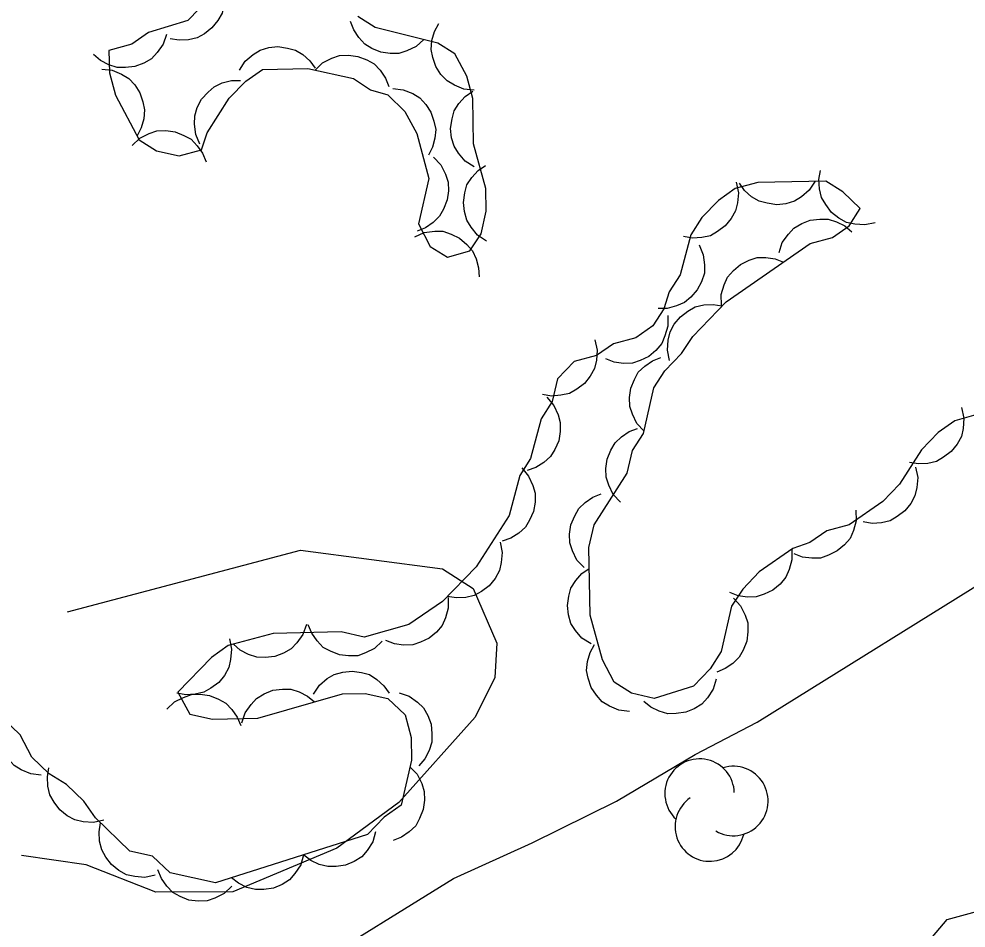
# Model space of a CAD drawing. Extents: x 336540 to 340074, y 5572036 to 5573747.
# Drawn here: x 338403.05 to 338440.59, y 5572309.37 to 5572345.39 of the extents above; entities that cross this region are included whole.
import ezdxf

# ---------------------------------------------------------------- set-up
doc = ezdxf.new("R2010")
doc.units = 0
for name, color, linetype in [('Niveau 2', 7, 'Continuous'), ('Niveau 22', 7, 'Continuous'), ('Niveau 44', 7, 'Continuous')]:
    doc.layers.add(name, color=color, linetype=linetype)

msp = doc.modelspace()

# ---------------------------------------------------------------- linework, layer by layer
at = {"layer": 'Niveau 2'}
for points in [[(338404.98, 5572321.9), (338414.21, 5572324.34), (338419.84, 5572323.6), (338421.06, 5572322.82), (338422, 5572320.66), (338421.92, 5572319.3), (338421.13, 5572317.73), (338418.11, 5572314.34), (338415.65, 5572312.53), (338411.53, 5572310.8), (338408.48, 5572310.79), (338405.72, 5572311.87), (338403.15, 5572312.24)], [(338433.75, 5572306.35), (338436.61, 5572306.67), (338437.75, 5572307.22), (338439.84, 5572309.71), (338442.17, 5572310.34), (338445.2, 5572310.5), (338447.42, 5572309.94), (338448.32, 5572309.13), (338448.7, 5572308.32), (338448.41, 5572307.61), (338445.18, 5572304.39)]]:
    msp.add_lwpolyline(points, dxfattribs=at)
at = {"layer": 'Niveau 22'}
msp.add_lwpolyline([(338332.67, 5572275.42), (338339.16, 5572277.02), (338344.89, 5572278.22), (338350.03, 5572279.9), (338352.61, 5572280.41), (338360.36, 5572282.53), (338367.2, 5572284.76), (338372.78, 5572287.01), (338387.73, 5572292.65), (338393.73, 5572295.2), (338399.2, 5572297.87), (338406.11, 5572301.81), (338414.35, 5572307.66), (338420.27, 5572311.33), (338423.4, 5572312.74), (338426.74, 5572314.39), (338429.86, 5572316.25), (338432.31, 5572317.53), (338442.35, 5572323.76), (338445.13, 5572325.28), (338452.5, 5572329.99), (338457.07, 5572333.97), (338460.12, 5572338.88), (338462.78, 5572342.74)], dxfattribs=at)
at = {"layer": 'Niveau 44'}
for points in [[(338411.07, 5572346.71), (338409.75, 5572345.34), (338408.18, 5572344.86), (338407.52, 5572344.4), (338406.62, 5572344.15), (338406.64, 5572343.26), (338406.88, 5572342.37), (338407.82, 5572340.6), (338408.5, 5572340.17), (338409.4, 5572339.97), (338410.29, 5572340.21), (338410.51, 5572340.88), (338411.38, 5572342.25), (338412.04, 5572342.93), (338412.71, 5572343.39), (338414.5, 5572343.43), (338416.31, 5572343.03), (338416.99, 5572342.59), (338417.67, 5572342.39), (338418.35, 5572341.73), (338418.82, 5572340.85), (338419.3, 5572339.07), (338418.89, 5572337.27), (338419.35, 5572336.38), (338420.04, 5572335.95), (338420.93, 5572336.2), (338421.37, 5572336.88), (338421.57, 5572337.78), (338421.56, 5572338.67), (338421.07, 5572340.45), (338421.04, 5572342.24), (338420.8, 5572343.13), (338420.33, 5572344.01), (338419.65, 5572344.44), (338417.17, 5572345.06), (338416.49, 5572345.49)], [(338411.13, 5572346.77), (338411.21, 5572346.36), (338411.18, 5572345.96), (338411.11, 5572345.63), (338410.94, 5572345.33), (338410.7, 5572345.04), (338410.4, 5572344.81), (338410.11, 5572344.65), (338409.77, 5572344.57), (338409.4, 5572344.55), (338409.05, 5572344.61)], [(338419.1, 5572344.58), (338418.79, 5572344.3), (338418.42, 5572344.13), (338418.11, 5572344.03), (338417.76, 5572344.02), (338417.39, 5572344.08), (338417.04, 5572344.23), (338416.76, 5572344.4), (338416.52, 5572344.66), (338416.32, 5572344.97), (338416.19, 5572345.3)], [(338421.1, 5572342.57), (338420.68, 5572342.61), (338420.31, 5572342.77), (338420.02, 5572342.94), (338419.78, 5572343.2), (338419.58, 5572343.51), (338419.46, 5572343.87), (338419.39, 5572344.19), (338419.42, 5572344.54), (338419.52, 5572344.9), (338419.69, 5572345.22)], [(338408.9, 5572344.78), (338408.77, 5572344.39), (338408.53, 5572344.06), (338408.3, 5572343.81), (338408, 5572343.64), (338407.65, 5572343.51), (338407.27, 5572343.47), (338406.95, 5572343.47), (338406.61, 5572343.58), (338406.28, 5572343.75), (338406.01, 5572343.98)], [(338411.79, 5572343.37), (338412.02, 5572343.72), (338412.33, 5572343.98), (338412.61, 5572344.16), (338412.95, 5572344.26), (338413.31, 5572344.3), (338413.69, 5572344.24), (338414.01, 5572344.16), (338414.31, 5572343.98), (338414.58, 5572343.73), (338414.79, 5572343.44)], [(338414.79, 5572343.37), (338415.09, 5572343.65), (338415.45, 5572343.84), (338415.76, 5572343.94), (338416.12, 5572343.96), (338416.48, 5572343.91), (338416.84, 5572343.77), (338417.13, 5572343.61), (338417.37, 5572343.36), (338417.58, 5572343.05), (338417.71, 5572342.72)], [(338406.33, 5572343.41), (338406.74, 5572343.36), (338407.12, 5572343.21), (338407.4, 5572343.04), (338407.64, 5572342.78), (338407.84, 5572342.47), (338407.96, 5572342.11), (338408.03, 5572341.79), (338408, 5572341.44), (338407.9, 5572341.08), (338407.74, 5572340.76)], [(338410.22, 5572340.43), (338410.06, 5572340.81), (338410.01, 5572341.22), (338410.02, 5572341.55), (338410.12, 5572341.88), (338410.29, 5572342.21), (338410.55, 5572342.49), (338410.79, 5572342.71), (338411.11, 5572342.86), (338411.47, 5572342.95), (338411.83, 5572342.96)], [(338417.87, 5572342.64), (338418.28, 5572342.59), (338418.66, 5572342.44), (338418.94, 5572342.27), (338419.18, 5572342.01), (338419.38, 5572341.7), (338419.5, 5572341.34), (338419.57, 5572341.02), (338419.54, 5572340.67), (338419.45, 5572340.31), (338419.28, 5572339.99)], [(338421.09, 5572339.53), (338420.74, 5572339.76), (338420.47, 5572340.07), (338420.3, 5572340.35), (338420.2, 5572340.68), (338420.16, 5572341.05), (338420.22, 5572341.43), (338420.3, 5572341.75), (338420.49, 5572342.04), (338420.74, 5572342.32), (338421.04, 5572342.53)], [(338407.54, 5572340.38), (338407.84, 5572340.67), (338408.21, 5572340.85), (338408.52, 5572340.96), (338408.87, 5572340.97), (338409.24, 5572340.92), (338409.59, 5572340.78), (338409.88, 5572340.63), (338410.12, 5572340.37), (338410.33, 5572340.07), (338410.47, 5572339.73)], [(338419.49, 5572339.92), (338419.78, 5572339.61), (338419.96, 5572339.25), (338420.06, 5572338.93), (338420.08, 5572338.58), (338420.02, 5572338.22), (338419.88, 5572337.86), (338419.72, 5572337.58), (338419.47, 5572337.33), (338419.16, 5572337.12), (338418.83, 5572336.99)], [(338421.58, 5572336.59), (338421.23, 5572336.82), (338420.98, 5572337.14), (338420.8, 5572337.42), (338420.71, 5572337.76), (338420.67, 5572338.12), (338420.73, 5572338.5), (338420.81, 5572338.82), (338421, 5572339.11), (338421.25, 5572339.39), (338421.55, 5572339.59)], [(338436.99, 5572337.32), (338436.58, 5572337.23), (338436.18, 5572337.26), (338435.85, 5572337.33), (338435.55, 5572337.5), (338435.26, 5572337.73), (338435.03, 5572338.04), (338434.86, 5572338.32), (338434.78, 5572338.66), (338434.76, 5572339.03), (338434.82, 5572339.39)], [(338444.4, 5572330.68), (338440.15, 5572329.47), (338439.49, 5572329.01), (338438.83, 5572328.32), (338437.95, 5572326.96), (338437.29, 5572326.27), (338435.96, 5572325.35), (338435.07, 5572325.11), (338434.4, 5572324.64), (338433.73, 5572324.41), (338432.4, 5572323.48), (338431.74, 5572322.8), (338431.3, 5572322.12), (338430.89, 5572320.32), (338430.45, 5572319.64), (338429.79, 5572318.95), (338428.23, 5572318.47), (338427.33, 5572318.68), (338426.64, 5572319.11), (338426.18, 5572319.99), (338425.7, 5572321.77), (338425.64, 5572324.45), (338425.85, 5572325.35), (338427.16, 5572327.39), (338427.37, 5572328.29), (338427.81, 5572328.97), (338428.22, 5572330.77), (338428.66, 5572331.45), (338429.32, 5572332.13), (338429.76, 5572332.81), (338431.08, 5572334.18), (338434.41, 5572336.49), (338435.3, 5572336.74), (338435.96, 5572337.2), (338436.4, 5572337.88), (338435.71, 5572338.54), (338435.03, 5572338.97), (338432.34, 5572338.91), (338431.44, 5572338.67), (338430.78, 5572338.2), (338430.12, 5572337.52), (338429.68, 5572336.84), (338429.26, 5572335.26), (338428.82, 5572334.58), (338428.61, 5572333.91), (338428.18, 5572333.23), (338427.51, 5572332.76), (338426.62, 5572332.52)], [(338431.48, 5572338.92), (338431.57, 5572338.51), (338431.53, 5572338.11), (338431.46, 5572337.79), (338431.29, 5572337.48), (338431.05, 5572337.19), (338430.74, 5572336.97), (338430.46, 5572336.8), (338430.12, 5572336.73), (338429.75, 5572336.71), (338429.39, 5572336.77)], [(338434.61, 5572338.96), (338434.38, 5572338.61), (338434.07, 5572338.35), (338433.79, 5572338.17), (338433.45, 5572338.07), (338433.09, 5572338.03), (338432.71, 5572338.09), (338432.39, 5572338.17), (338432.09, 5572338.35), (338431.81, 5572338.6), (338431.61, 5572338.89)], [(338433.18, 5572336.14), (338433.31, 5572336.54), (338433.55, 5572336.87), (338433.77, 5572337.11), (338434.08, 5572337.29), (338434.42, 5572337.42), (338434.8, 5572337.46), (338435.13, 5572337.46), (338435.46, 5572337.36), (338435.79, 5572337.19), (338436.07, 5572336.96)], [(338418.74, 5572336.76), (338419.12, 5572336.93), (338419.53, 5572336.98), (338419.86, 5572336.98), (338420.19, 5572336.87), (338420.52, 5572336.71), (338420.81, 5572336.45), (338421.03, 5572336.21), (338421.18, 5572335.89), (338421.27, 5572335.53), (338421.29, 5572335.17)], [(338430.02, 5572336.44), (338430.18, 5572336.05), (338430.23, 5572335.65), (338430.22, 5572335.32), (338430.11, 5572334.98), (338429.94, 5572334.66), (338429.68, 5572334.37), (338429.43, 5572334.16), (338429.11, 5572334.02), (338428.75, 5572333.92), (338428.39, 5572333.92)], [(338430.9, 5572334.05), (338430.89, 5572334.47), (338431, 5572334.86), (338431.14, 5572335.16), (338431.37, 5572335.43), (338431.65, 5572335.67), (338432, 5572335.83), (338432.31, 5572335.94), (338432.66, 5572335.94), (338433.03, 5572335.89), (338433.36, 5572335.76)], [(338428.84, 5572331.86), (338428.76, 5572332.27), (338428.79, 5572332.67), (338428.86, 5572332.99), (338429.03, 5572333.3), (338429.27, 5572333.59), (338429.57, 5572333.82), (338429.86, 5572333.98), (338430.2, 5572334.06), (338430.57, 5572334.08), (338430.92, 5572334.02)], [(338428.77, 5572333.64), (338428.77, 5572333.22), (338428.66, 5572332.83), (338428.53, 5572332.53), (338428.3, 5572332.26), (338428.02, 5572332.02), (338427.67, 5572331.86), (338427.37, 5572331.75), (338427.01, 5572331.74), (338426.65, 5572331.79), (338426.31, 5572331.92)], [(338426.62, 5572332.52), (338425.95, 5572332.06), (338425.06, 5572331.82), (338424.4, 5572331.13), (338424.19, 5572330.23), (338423.75, 5572329.55), (338423.33, 5572327.98), (338422.9, 5572327.3), (338422.48, 5572325.72), (338421.17, 5572323.68), (338419.84, 5572322.31), (338418.51, 5572321.39), (338416.73, 5572320.9), (338415.82, 5572321.1), (338413.13, 5572321.04), (338411.34, 5572320.56), (338410.68, 5572320.09), (338409.35, 5572318.72), (338409.82, 5572317.84), (338410.72, 5572317.64), (338412.52, 5572317.68), (338415.87, 5572318.65), (338416.77, 5572318.66), (338417.67, 5572318.46), (338418.36, 5572317.81), (338418.6, 5572316.92), (338418.61, 5572316.02), (338418.2, 5572314.23), (338417.53, 5572313.76), (338416.87, 5572313.08), (338410.84, 5572311.16), (338409.04, 5572311.56), (338408.35, 5572312.22), (338407.45, 5572312.42), (338406.08, 5572313.73), (338405.62, 5572314.39), (338404.93, 5572315.05), (338404.25, 5572315.48), (338403.56, 5572316.14), (338403.1, 5572317.02), (338402.41, 5572317.68)], [(338425.88, 5572332.68), (338425.97, 5572332.27), (338425.94, 5572331.87), (338425.87, 5572331.54), (338425.7, 5572331.24), (338425.47, 5572330.95), (338425.16, 5572330.72), (338424.88, 5572330.55), (338424.53, 5572330.48), (338424.16, 5572330.45), (338423.81, 5572330.51)], [(338427.83, 5572329.06), (338427.55, 5572329.36), (338427.37, 5572329.73), (338427.26, 5572330.04), (338427.25, 5572330.39), (338427.3, 5572330.76), (338427.45, 5572331.11), (338427.6, 5572331.4), (338427.86, 5572331.64), (338428.16, 5572331.85), (338428.5, 5572331.98)], [(338423.98, 5572330.4), (338424.25, 5572330.08), (338424.42, 5572329.71), (338424.51, 5572329.4), (338424.51, 5572329.04), (338424.45, 5572328.68), (338424.29, 5572328.33), (338424.12, 5572328.05), (338423.86, 5572327.82), (338423.54, 5572327.62), (338423.2, 5572327.5)], [(338440.42, 5572329.99), (338440.51, 5572329.58), (338440.48, 5572329.17), (338440.41, 5572328.85), (338440.24, 5572328.54), (338440.01, 5572328.25), (338439.7, 5572328.03), (338439.42, 5572327.86), (338439.08, 5572327.78), (338438.71, 5572327.76), (338438.35, 5572327.82)], [(338426.89, 5572326.25), (338426.61, 5572326.55), (338426.43, 5572326.92), (338426.33, 5572327.23), (338426.32, 5572327.58), (338426.37, 5572327.95), (338426.52, 5572328.3), (338426.68, 5572328.59), (338426.93, 5572328.83), (338427.24, 5572329.04), (338427.57, 5572329.17)], [(338422.98, 5572327.6), (338423.25, 5572327.28), (338423.42, 5572326.91), (338423.51, 5572326.6), (338423.51, 5572326.24), (338423.45, 5572325.88), (338423.29, 5572325.53), (338423.13, 5572325.25), (338422.86, 5572325.02), (338422.55, 5572324.82), (338422.21, 5572324.7)], [(338438.59, 5572327.63), (338438.68, 5572327.22), (338438.65, 5572326.82), (338438.57, 5572326.49), (338438.4, 5572326.19), (338438.17, 5572325.9), (338437.87, 5572325.67), (338437.59, 5572325.5), (338437.24, 5572325.42), (338436.87, 5572325.4), (338436.52, 5572325.46)], [(338425.45, 5572323.65), (338425.17, 5572323.95), (338424.99, 5572324.32), (338424.89, 5572324.63), (338424.88, 5572324.98), (338424.93, 5572325.35), (338425.08, 5572325.7), (338425.24, 5572325.99), (338425.49, 5572326.23), (338425.8, 5572326.44), (338426.13, 5572326.57)], [(338436.23, 5572325.93), (338436.24, 5572325.51), (338436.13, 5572325.12), (338436, 5572324.81), (338435.77, 5572324.55), (338435.49, 5572324.31), (338435.14, 5572324.14), (338434.83, 5572324.03), (338434.48, 5572324.02), (338434.11, 5572324.07), (338433.78, 5572324.2)], [(338422.12, 5572324.66), (338422.21, 5572324.25), (338422.17, 5572323.85), (338422.1, 5572323.53), (338421.93, 5572323.22), (338421.69, 5572322.93), (338421.38, 5572322.71), (338421.1, 5572322.54), (338420.76, 5572322.47), (338420.39, 5572322.45), (338420.03, 5572322.51)], [(338433.69, 5572324.38), (338433.69, 5572323.96), (338433.58, 5572323.57), (338433.45, 5572323.27), (338433.22, 5572323), (338432.94, 5572322.76), (338432.59, 5572322.6), (338432.28, 5572322.49), (338431.93, 5572322.48), (338431.56, 5572322.53), (338431.23, 5572322.66)], [(338425.73, 5572320.63), (338425.37, 5572320.85), (338425.11, 5572321.16), (338424.93, 5572321.44), (338424.84, 5572321.78), (338424.8, 5572322.15), (338424.85, 5572322.52), (338424.93, 5572322.84), (338425.12, 5572323.14), (338425.37, 5572323.42), (338425.66, 5572323.62)], [(338420.07, 5572322.47), (338420.07, 5572322.05), (338419.96, 5572321.66), (338419.83, 5572321.36), (338419.6, 5572321.09), (338419.31, 5572320.86), (338418.97, 5572320.69), (338418.66, 5572320.59), (338418.3, 5572320.58), (338417.94, 5572320.63), (338417.6, 5572320.76)], [(338431.37, 5572322.44), (338431.66, 5572322.13), (338431.84, 5572321.77), (338431.94, 5572321.46), (338431.95, 5572321.11), (338431.9, 5572320.74), (338431.76, 5572320.38), (338431.6, 5572320.1), (338431.35, 5572319.85), (338431.04, 5572319.65), (338430.71, 5572319.51)], [(338414.45, 5572321.39), (338414.31, 5572321), (338414.07, 5572320.67), (338413.84, 5572320.43), (338413.54, 5572320.26), (338413.19, 5572320.13), (338412.81, 5572320.09), (338412.48, 5572320.1), (338412.15, 5572320.21), (338411.82, 5572320.38), (338411.55, 5572320.62)], [(338417.45, 5572320.74), (338417.15, 5572320.45), (338416.79, 5572320.27), (338416.48, 5572320.16), (338416.12, 5572320.15), (338415.76, 5572320.2), (338415.4, 5572320.34), (338415.11, 5572320.49), (338414.87, 5572320.75), (338414.66, 5572321.05), (338414.52, 5572321.38)], [(338411.4, 5572320.83), (338411.48, 5572320.42), (338411.44, 5572320.01), (338411.37, 5572319.69), (338411.2, 5572319.38), (338410.97, 5572319.1), (338410.66, 5572318.87), (338410.38, 5572318.71), (338410.03, 5572318.63), (338409.66, 5572318.61), (338409.31, 5572318.67)], [(338427.25, 5572317.95), (338426.83, 5572318), (338426.46, 5572318.16), (338426.17, 5572318.33), (338425.94, 5572318.59), (338425.74, 5572318.9), (338425.62, 5572319.27), (338425.55, 5572319.58), (338425.59, 5572319.93), (338425.69, 5572320.29), (338425.86, 5572320.61)], [(338414.73, 5572318.64), (338414.96, 5572318.99), (338415.27, 5572319.25), (338415.55, 5572319.42), (338415.89, 5572319.51), (338416.26, 5572319.55), (338416.63, 5572319.49), (338416.95, 5572319.41), (338417.24, 5572319.22), (338417.52, 5572318.97), (338417.73, 5572318.67)], [(338430.69, 5572319.23), (338430.57, 5572318.83), (338430.34, 5572318.49), (338430.12, 5572318.24), (338429.82, 5572318.06), (338429.48, 5572317.92), (338429.1, 5572317.87), (338428.77, 5572317.86), (338428.43, 5572317.96), (338428.1, 5572318.12), (338427.82, 5572318.34)], [(338408.91, 5572318.04), (338409.21, 5572318.33), (338409.57, 5572318.51), (338409.89, 5572318.62), (338410.24, 5572318.63), (338410.61, 5572318.58), (338410.96, 5572318.44), (338411.25, 5572318.28), (338411.49, 5572318.03), (338411.7, 5572317.73), (338411.84, 5572317.39)], [(338411.89, 5572317.5), (338412.02, 5572317.89), (338412.25, 5572318.23), (338412.47, 5572318.47), (338412.77, 5572318.65), (338413.12, 5572318.79), (338413.5, 5572318.83), (338413.83, 5572318.83), (338414.16, 5572318.73), (338414.49, 5572318.56), (338414.77, 5572318.33)], [(338418.12, 5572318.69), (338418.52, 5572318.56), (338418.85, 5572318.32), (338419.09, 5572318.09), (338419.26, 5572317.79), (338419.39, 5572317.44), (338419.42, 5572317.06), (338419.42, 5572316.73), (338419.31, 5572316.4), (338419.14, 5572316.07), (338418.9, 5572315.8)], [(338403.93, 5572315.43), (338403.52, 5572315.48), (338403.14, 5572315.64), (338402.86, 5572315.81), (338402.62, 5572316.07), (338402.42, 5572316.38), (338402.31, 5572316.74), (338402.24, 5572317.06), (338402.27, 5572317.41), (338402.37, 5572317.77), (338402.54, 5572318.09)], [(338406.41, 5572313.64), (338406, 5572313.55), (338405.59, 5572313.58), (338405.27, 5572313.65), (338404.96, 5572313.82), (338404.67, 5572314.05), (338404.45, 5572314.36), (338404.28, 5572314.64), (338404.2, 5572314.99), (338404.18, 5572315.36), (338404.24, 5572315.71)], [(338418.55, 5572315.76), (338418.84, 5572315.46), (338419.02, 5572315.09), (338419.12, 5572314.78), (338419.13, 5572314.43), (338419.08, 5572314.06), (338418.93, 5572313.71), (338418.78, 5572313.42), (338418.52, 5572313.18), (338418.22, 5572312.97), (338417.88, 5572312.84)], [(338408.45, 5572311.46), (338408.04, 5572311.37), (338407.64, 5572311.41), (338407.32, 5572311.48), (338407.01, 5572311.65), (338406.72, 5572311.88), (338406.49, 5572312.18), (338406.33, 5572312.47), (338406.25, 5572312.81), (338406.23, 5572313.18), (338406.28, 5572313.53)], [(338417.19, 5572313.18), (338417.08, 5572312.78), (338416.85, 5572312.44), (338416.64, 5572312.19), (338416.34, 5572312), (338416, 5572311.86), (338415.62, 5572311.81), (338415.29, 5572311.8), (338414.95, 5572311.89), (338414.62, 5572312.05), (338414.33, 5572312.27)], [(338414.33, 5572312.27), (338414.22, 5572311.87), (338413.99, 5572311.53), (338413.78, 5572311.28), (338413.48, 5572311.09), (338413.14, 5572310.95), (338412.76, 5572310.9), (338412.43, 5572310.89), (338412.09, 5572310.98), (338411.76, 5572311.14), (338411.48, 5572311.36)], [(338411.49, 5572311.02), (338411.19, 5572310.73), (338410.82, 5572310.55), (338410.51, 5572310.44), (338410.16, 5572310.43), (338409.79, 5572310.47), (338409.44, 5572310.62), (338409.15, 5572310.77), (338408.91, 5572311.03), (338408.7, 5572311.33), (338408.56, 5572311.67)]]:
    msp.add_lwpolyline(points, dxfattribs=at)
for centre, start, end in [((338430.032, 5572314.695), 1.5781, 227.2667), ((338431.37, 5572314.402), 239.732, 107.189), ((338430.439, 5572313.387), 124.3996, 347.084)]:
    msp.add_arc(centre, 1.377, start, end, dxfattribs=at)

doc.saveas('drawing.dxf')
